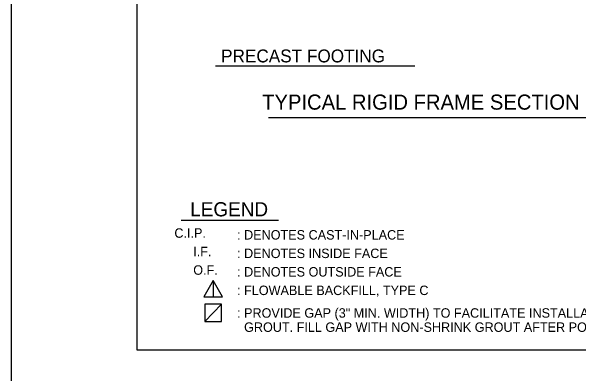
# Model space of a CAD drawing. Extents: x 641328 to 643024, y 298283 to 300065.
# Drawn here: x 641327.5 to 641507.9, y 299478.8 to 299593.9 of the extents above; entities that cross this region are included whole.
import ezdxf

# ---------------------------------------------------------------- set-up
doc = ezdxf.new("R2010")
doc.units = 0
for name, color, linetype in [('1', 7, 'Continuous'), ('2', 7, 'Continuous'), ('PLT-BNDY', 7, 'Continuous')]:
    doc.layers.add(name, color=color, linetype=linetype)

msp = doc.modelspace()

# ---------------------------------------------------------------- linework, layer by layer
at = {"layer": '1'}
for points in [[(641394.37, 299500.85), (641388.99, 299500.85), (641388.99, 299495.35), (641394.37, 299495.35)], [(641394.37, 299500.85), (641388.99, 299495.35), (641394.37, 299495.35)]]:
    msp.add_lwpolyline(points, close=True, dxfattribs=at)
at = {"layer": '2'}
for p, q in [((641367.51, 299486.3), (641367.51, 300050.3)), ((641455.83, 299576.42), (641392.44, 299576.42)), ((641409.28, 299560.18), (641616.48, 299560.18)), ((641381.52, 299527.51), (641412.4, 299527.51)), ((642153.5, 299486.3), (641367.51, 299486.3))]:
    msp.add_line(p, q, dxfattribs=at)
for points in [[(641391.68, 299508.43), (641388.68, 299503.23), (641394.68, 299503.23)], [(641391.68, 299508.43), (641391.68, 299503.23), (641394.68, 299503.23)]]:
    msp.add_lwpolyline(points, close=True, dxfattribs=at)
at = {"layer": 'PLT-BNDY'}
msp.add_lwpolyline([(641327.51, 300065.3), (642168.51, 300065.3), (642168.51, 299471.3), (641327.51, 299471.3)], close=True, dxfattribs=at)

# ---------------------------------------------------------------- texts
at = {"layer": '2'}
for s, height, p in [('PRECAST FOOTING', 4.08, (641394.19, 299577.67)), ('TYPICAL RIGID FRAME SECTION (FIXED SUPPORT)', 4.8, (641407.25, 299562.65)), ('LEGEND', 4.5, (641384.39, 299528.76)), ('C.I.P.', 3, (641379.34, 299521.96)), (': DENOTES CAST-IN-PLACE', 3, (641399.27, 299521.39)), ('I.F.', 3, (641385.34, 299516.08)), (': DENOTES INSIDE FACE', 3, (641399.27, 299515.51)), ('O.F.', 3, (641385.34, 299510.21)), (': DENOTES OUTSIDE FACE', 3, (641399.27, 299509.64)), (': FLOWABLE BACKFILL, TYPE C', 3, (641399.27, 299503.76)), (': PROVIDE GAP (3" MIN. WIDTH) TO FACILITATE INSTALLATION OF SPLICE COUPLER ', 3, (641399.27, 299496.57)), ('  GROUT. FILL GAP WITH NON-SHRINK GROUT AFTER POST-TENSIONING.', 3, (641399.27, 299492.07))]:
    msp.add_text(s, height=height, dxfattribs=at).set_placement(p)

doc.saveas('drawing.dxf')
